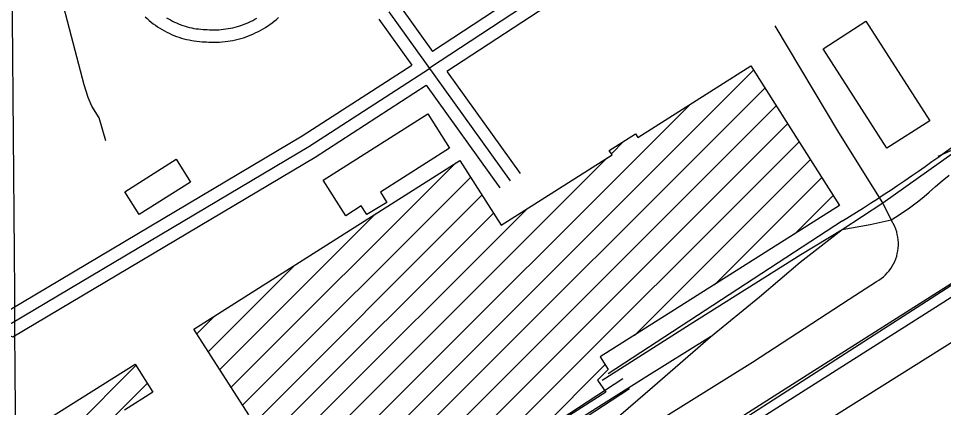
# Model space of a CAD drawing. Extents: x 3477039 to 3515015, y 546746 to 572297.
# Drawn here: x 3486477 to 3487594, y 564498 to 564969 of the extents above; entities that cross this region are included whole.
import ezdxf

# ---------------------------------------------------------------- set-up
doc = ezdxf.new("R2010")
doc.units = 0
for name, color, linetype in [('V-BLDG-OTLN', 7, 'Continuous'), ('V-GRID-MAJR', 7, 'Continuous'), ('V-RAIL-TRAK', 7, 'Continuous'), ('V-ROAD-CNTR', 7, 'Continuous'), ('V-TOPO-SHOR', 7, 'Continuous')]:
    doc.layers.add(name, color=color, linetype=linetype)

msp = doc.modelspace()

# ---------------------------------------------------------------- linework, layer by layer
at = {"layer": 'V-BLDG-OTLN'}
for p, q in [((3486648.9, 564190.3), (3487364.6, 564906)), ((3486715.6, 564221.7), (3487378.3, 564884.4)), ((3486463.5, 564040.2), (3487287.8, 564864.6)), ((3486796.9, 564267.6), (3487392, 564862.7)), ((3486895.2, 564330.6), (3487405.7, 564841.1)), ((3486993.5, 564393.5), (3487419.5, 564819.5)), ((3487192.8, 564804.9), (3487207.8, 564820)), ((3486413.2, 564025.4), (3487187.9, 564800.1)), ((3486733.6, 564522.5), (3487004.9, 564793.8)), ((3487220.7, 564585.3), (3487433.2, 564797.8)), ((3486747.4, 564501), (3487022.7, 564776.3)), ((3487317.2, 564646.5), (3487446.9, 564776.2)), ((3486560.2, 564278.4), (3487036.5, 564754.7)), ((3487413.8, 564707.7), (3487460.6, 564754.5)), ((3486436.1, 564083.5), (3487091, 564738.5)), ((3486423.4, 564106.2), (3487050.2, 564733)), ((3486719.8, 564544.1), (3486907.9, 564732.2)), ((3486706, 564565.6), (3486810.9, 564670.5)), ((3486692.2, 564587.2), (3486713.8, 564608.8)), ((3486518.8, 564449.1), (3486618.5, 564548.9)), ((3487091.8, 564456.5), (3487185.3, 564549.9)), ((3486477.5, 564372.5), (3486632.2, 564527.2))]:
    msp.add_line(p, q, dxfattribs=at)
for points in [[(3487500.2, 564965.4), (3487577.3, 564844.9), (3487525.5, 564811.8), (3487448.7, 564931.9)], [(3486844.5, 564772.8), (3486970.9, 564853.3), (3486997.4, 564811.6), (3486913.9, 564758.3), (3486921.7, 564746.1), (3486897.4, 564731.4), (3486890.5, 564741.8), (3486872.1, 564729.7)], [(3486684.4, 564770.6), (3486622.3, 564731.4), (3486604.9, 564758.9), (3486667.2, 564798.2)]]:
    msp.add_lwpolyline(points, close=True, dxfattribs=at)
for points in [[(3486754.9, 564489.3), (3486688.6, 564592.8), (3487009.7, 564796.9), (3487059.5, 564718.5), (3487193.6, 564803.6), (3487190.3, 564808.8), (3487222.1, 564829), (3487224.9, 564824.7), (3487361.3, 564911.2), (3487468.4, 564742.3), (3487179.4, 564559.2), (3487189, 564544.1), (3487176.1, 564531.3), (3487186, 564516.8), (3486782.4, 564258.3)], [(3486500.3, 564476.8), (3486617.4, 564550.6), (3486638.9, 564516.5), (3486604.8, 564495)]]:
    msp.add_lwpolyline(points, dxfattribs=at)
at = {"layer": 'V-GRID-MAJR'}
msp.add_spline([(3486543.6, 552138.8), (3486509.2, 558197.8), (3486474.8, 564258.8), (3486440.4, 570319.8), (3486440.4, 570321.7)], degree=3, dxfattribs=at)
at = {"layer": 'V-RAIL-TRAK'}
for points in [[(3488502.4, 565206.7), (3488477.7, 565190.4), (3488384.4, 565131.7), (3488210.8, 565021.9), (3488152.1, 564982.9), (3487984, 564875.1), (3487803.3, 564759.5), (3487593, 564624.8), (3487422.4, 564516.1), (3487255.8, 564410.2), (3487100.5, 564310.7), (3487023.1, 564259.4), (3487014.7, 564254), (3486900.9, 564181.2), (3486714.8, 564063.9), (3486554.2, 563960.9), (3486397.1, 563859), (3486338.1, 563821.8), (3486336.9, 563821), (3486189.2, 563726.7)], [(3486592.8, 564097), (3486692.6, 564158.4), (3486850.2, 564256.7), (3486971.3, 564334.4), (3487136.7, 564440.8), (3487195.2, 564481.8), (3487242.6, 564522.8), (3487312.5, 564583.5), (3487371.6, 564632), (3487420.8, 564673.7), (3487471.7, 564713.5), (3487520.6, 564745.5), (3487647.2, 564835.6), (3487698.1, 564876.1), (3487734.8, 564910.2), (3487772.8, 564952), (3487788.9, 564973.4)], [(3487853.7, 564808.6), (3487715.6, 564720.5), (3487603.3, 564647.5), (3487429.1, 564537), (3487277.3, 564440.3), (3487124.4, 564340.2), (3487013.3, 564271.2), (3487009.9, 564268.9), (3486903.5, 564200.4), (3486742.3, 564098), (3486556.8, 563977.7), (3486405, 563881.6), (3486329.8, 563834.2), (3486326.5, 563832.2), (3486207.2, 563754.5), (3486056, 563659.6), (3485890.6, 563552.5), (3485744.2, 563458.2), (3485574.1, 563350.6), (3485502.6, 563303.4), (3485458.3, 563279.4)], [(3487471.7, 564713.5), (3487505.3, 564719.3), (3487530.9, 564725.2), (3487537.8, 564729.4), (3487544.6, 564733.8), (3487551.3, 564738.4), (3487557.9, 564743.1), (3487564.3, 564748.1), (3487570.5, 564753.3), (3487576.6, 564758.6), (3487584.5, 564765.5), (3487592.5, 564772.3), (3487600.7, 564778.9)], [(3487181.7, 564531.2), (3487288, 564599), (3487421.5, 564683), (3487471.7, 564713.5)], [(3487312.5, 564583.5), (3487232.2, 564533.5), (3487081.6, 564438), (3486932.1, 564341.3), (3486804.6, 564260.8), (3486656.4, 564167.6), (3486580.2, 564116)]]:
    msp.add_lwpolyline(points, dxfattribs=at)
at = {"layer": 'V-ROAD-CNTR'}
for points in [[(3488866.8, 565455.1), (3488142.9, 564993.4), (3486940.9, 564218.7), (3485282.8, 563157.9), (3483077, 561745.8), (3481219.6, 560560.8)], [(3487237.5, 565100.2), (3486976.7, 564928.7)], [(3487245.8, 565087.7), (3486972.9, 564908.3)], [(3487254, 565075.1), (3486994.2, 564904.3)], [(3487587.5, 564802.2), (3487703.3, 564853.2), (3487822.1, 564910.6), (3487887.8, 564943.9), (3487968.9, 564986.3), (3488018.3, 565005.5), (3488038.1, 565009.7), (3488054.1, 565012.1), (3488076.1, 565011.1), (3488135.1, 564998.7), (3488180.2, 564983.1), (3488221.2, 564953.3), (3488241.6, 564920.5), (3488243.1, 564890.4), (3488224.8, 564764), (3488211.5, 564645.7), (3488200, 564576.9), (3488198.8, 564558.4), (3488199.1, 564541.1), (3488207.3, 564519.9), (3488226.3, 564486.6), (3488287.2, 564389), (3488393.6, 564213.9)], [(3486936.2, 564985.3), (3486976.9, 564928.5)], [(3486629.7, 564970.5), (3486632.1, 564968.3), (3486634.5, 564966.2), (3486637, 564964.2), (3486639.5, 564962.2), (3486642.1, 564960.3), (3486644.7, 564958.5), (3486647.4, 564956.8), (3486650.1, 564955.1), (3486652.9, 564953.6), (3486655.7, 564952.1), (3486658.6, 564950.7), (3486661.5, 564949.3), (3486664.4, 564948.1), (3486667.4, 564946.9), (3486670.4, 564945.9), (3486673.5, 564944.9), (3486676.5, 564944), (3486679.6, 564943.2), (3486682.8, 564942.5), (3486685.9, 564941.9), (3486689, 564941.3), (3486692.2, 564940.9), (3486695.4, 564940.5), (3486698.6, 564940.3), (3486701.7, 564940.1), (3486703.8, 564940.1)], [(3486924, 564976.5), (3487070.4, 564772.3)], [(3486655.3, 564969.5), (3486657.7, 564968.1), (3486660.1, 564966.7), (3486662.5, 564965.4), (3486665, 564964.2), (3486667.5, 564963.1), (3486670.1, 564962), (3486672.6, 564961), (3486675.2, 564960.1), (3486677.9, 564959.2), (3486680.5, 564958.5), (3486683.2, 564957.8), (3486685.9, 564957.1), (3486688.6, 564956.6), (3486691.3, 564956.1), (3486694.1, 564955.8), (3486696.8, 564955.5), (3486699.5, 564955.2), (3486702.3, 564955.1), (3486704.2, 564955.1)], [(3486703.4, 564940.1), (3486706.5, 564939.9), (3486709.7, 564939.8), (3486713, 564939.7), (3486716.3, 564939.8), (3486719.5, 564939.9), (3486722.8, 564940.2), (3486726.1, 564940.5), (3486729.3, 564940.9), (3486732.5, 564941.4), (3486735.7, 564942), (3486738.9, 564942.7), (3486742.1, 564943.5), (3486745.3, 564944.4), (3486748.4, 564945.3), (3486751.5, 564946.4), (3486754.5, 564947.5), (3486757.6, 564948.7), (3486760.6, 564950), (3486763.5, 564951.4), (3486766.4, 564952.9), (3486769.3, 564954.4), (3486772.2, 564956.1), (3486774.9, 564957.8), (3486777.7, 564959.6), (3486780.4, 564961.4), (3486783, 564963.4), (3486785.6, 564965.4), (3486788.1, 564967.4), (3486790.5, 564969.6)], [(3486704.4, 564955.1), (3486707.3, 564954.9), (3486710.1, 564954.8), (3486713, 564954.7), (3486715.8, 564954.8), (3486718.7, 564954.9), (3486721.5, 564955.1), (3486724.3, 564955.4), (3486727.2, 564955.8), (3486730, 564956.2), (3486732.8, 564956.7), (3486735.5, 564957.3), (3486738.3, 564958), (3486741.1, 564958.8), (3486743.8, 564959.6), (3486746.5, 564960.5), (3486749.1, 564961.5), (3486751.8, 564962.6), (3486754.4, 564963.7), (3486757, 564964.9), (3486759.5, 564966.2), (3486762, 564967.5), (3486764.5, 564968.9)], [(3486911.8, 564967.8), (3486951.7, 564912.1)], [(3487209.6, 564457), (3487363.1, 564553.1), (3487480.1, 564629.1), (3487513.2, 564650.3), (3487516, 564652.1), (3487518.7, 564654), (3487521.3, 564656.1), (3487523.8, 564658.4), (3487526.1, 564660.8), (3487528.2, 564663.3), (3487530.2, 564666), (3487532, 564668.8), (3487533.6, 564671.7), (3487535.1, 564674.8), (3487536.3, 564677.9), (3487537.4, 564681), (3487538.2, 564684.2), (3487538.8, 564687.5), (3487539.3, 564690.8), (3487539.5, 564694.2), (3487539.5, 564697.5), (3487539.2, 564700.8), (3487538.8, 564704.1), (3487538.2, 564707.4), (3487537.4, 564710.6), (3487536.3, 564713.8), (3487535.1, 564716.9), (3487530.9, 564725.2), (3487520.6, 564745.5), (3487467.7, 564830.5), (3487390.7, 564959.8)], [(3486302.9, 564657.2), (3486468.1, 564600), (3486827.2, 564813.7), (3486973, 564908.1)], [(3486314.8, 564668.9), (3486466.4, 564616.5), (3486819.3, 564826.5), (3486951.7, 564912.1)], [(3486994.4, 564904.1), (3487082.6, 564781)], [(3486465.8, 564585), (3486469.7, 564583.6), (3486835.1, 564801), (3486969.2, 564887.7)], [(3486969.2, 564887.7), (3487058.2, 564763.6)], [(3487471.9, 564723.7), (3487189.1, 564538.6)], [(3487206.6, 564532.8), (3486588.4, 564128.2)], [(3487214.6, 564520.6), (3486598.3, 564117.3)]]:
    msp.add_lwpolyline(points, dxfattribs=at)
msp.add_arc((3486426.8, 566416.7), 1989.6, 301.6866, 310.8878, dxfattribs=at)
at = {"layer": 'V-TOPO-SHOR'}
for points in [[(3486582.3, 564820.5), (3486574.2, 564848.4), (3486565.4, 564862.6), (3486560.8, 564873), (3486555.8, 564888.1), (3486540.5, 564946.6), (3486518.5, 565032), (3486505.8, 565076.4), (3486494.6, 565122.2)], [(3487089.2, 564252.5), (3487195.8, 564316.7), (3487337.6, 564409.5), (3487468, 564491.7), (3487609.7, 564580.8), (3487756.2, 564675.5), (3487896, 564766.1), (3488039.1, 564852.8), (3488187.6, 564955.5)]]:
    msp.add_lwpolyline(points, dxfattribs=at)

doc.saveas('drawing.dxf')
